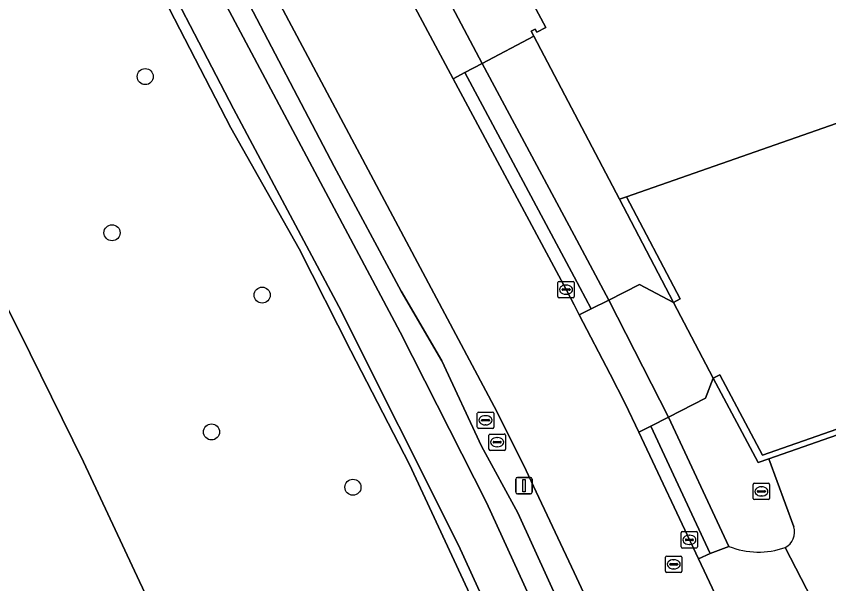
# Model space of a CAD drawing. Extents: x 161385 to 162589, y 388479 to 389756.
# Drawn here: x 161966 to 162015.52, y 388863.27 to 388897.86 of the extents above; entities that cross this region are included whole.
import ezdxf

# ---------------------------------------------------------------- set-up
doc = ezdxf.new("R2010")
doc.units = 0
for name, color, linetype in [('IMGEO_Berm_groen', 7, 'Continuous'), ('IMGEO_Boom', 7, 'Continuous'), ('IMGEO_Erf', 7, 'Continuous'), ('IMGEO_Groenvoorziening', 7, 'Continuous'), ('IMGEO_Kolk', 7, 'Continuous'), ('IMGEO_Lichtmast', 7, 'Continuous'), ('IMGEO_Muur', 7, 'Continuous'), ('IMGEO_Oever', 7, 'Continuous'), ('IMGEO_Pand', 7, 'Continuous'), ('IMGEO_Rijbaan_autoweg', 7, 'Continuous'), ('IMGEO_Rijbaan_lokaal_gesloten', 7, 'Continuous'), ('IMGEO_Rioolput', 7, 'Continuous'), ('IMGEO_Voetpad_open', 7, 'Continuous'), ('IMGEO_Waterloop', 7, 'Continuous')]:
    doc.layers.add(name, color=color, linetype=linetype)

msp = doc.modelspace()

# ---------------------------------------------------------------- linework, layer by layer
at = {"layer": 'IMGEO_Berm_groen'}
for points in [[(161918.319, 388967.838), (161921.671, 388961.883), (161925.174, 388955.854), (161928.451, 388950.138), (161932.916, 388942.098), (161936.142, 388936.277), (161939.253, 388930.563), (161943.364, 388922.99), (161947.674, 388914.953), (161952.47, 388905.697), (161957.508, 388895.874), (161961.349, 388888.289), (161966.198, 388878.627), (161970.098, 388870.706), (161973.504, 388863.416), (161976.784, 388856.502), (161981.274, 388846.875), (161984.933, 388838.955), (161989.146, 388829.656), (161993.317, 388820.254)], [(162024.808, 388810.847), (162000, 388863.953), (161997.535, 388869.23), (161997.09, 388870.182), (161995.294, 388873.775), (161961.889, 388936.482)], [(161961.038, 388934.61), (161966.605, 388924.048), (161973.975, 388910.518), (161979.556, 388899.869), (161985.375, 388888.699), (161989.458, 388881.111), (161991.934, 388876.857), (161994.36, 388871.666), (161996.577, 388867.59), (161999.373, 388861.434), (162009.725, 388838.945), (162015.291, 388827.115)], [(162011.047, 388825.738), (162008.1, 388831.768), (162003.952, 388840.962), (162000.551, 388848.039), (161996.99, 388855.523), (161993.502, 388862.945), (161989.966, 388870.547), (161986.387, 388877.47), (161983.254, 388883.681), (161979.081, 388891.053), (161974.403, 388900.125), (161970.685, 388907.05), (161966.487, 388914.871), (161964.669, 388917.476)]]:
    msp.add_lwpolyline(points, dxfattribs=at)
for points in [[(161993.345, 388894.432), (161992.639, 388894.058), (161999.51, 388881.201), (162000, 388880.264), (162000.316, 388879.659), (162001.048, 388880.027), (162000, 388881.987)], [(162004.682, 388872.887), (162003.94, 388872.507), (162007.587, 388864.793), (162008.29, 388865.128)]]:
    msp.add_lwpolyline(points, close=True, dxfattribs=at)
at = {"layer": 'IMGEO_Boom'}
for centre in [(161973.865, 388894.184), (161971.839, 388884.669), (161980.99, 388880.868), (161977.902, 388872.525), (161986.523, 388869.158)]:
    msp.add_circle(centre, 0.489, dxfattribs=at)
at = {"layer": 'IMGEO_Erf'}
for points in [[(162092.007, 388959.232), (162070.244, 388958.003), (162081.109, 388914.093), (162082.599, 388908.069), (162083.851, 388903.015), (162085.442, 388896.62), (162028.916, 388876.845), (162021.469, 388874.24), (162011.861, 388870.879), (162013.389, 388866.741)], [(162012.869, 388865.485), (162015.139, 388861.066), (162015.389, 388861.182), (162015.754, 388860.392), (162023.087, 388863.771), (162023.258, 388863.399), (162022.89, 388863.239), (162023.417, 388862.083), (162081.552, 388882.482)]]:
    msp.add_lwpolyline(points, dxfattribs=at)
msp.add_lwpolyline([(162022.998, 388893.779), (162003.194, 388886.856), (162006.457, 388880.63), (162006.058, 388880.421), (162008.488, 388875.805), (162008.886, 388876.016), (162011.488, 388871.116), (162028.802, 388877.172)], close=True, dxfattribs=at)
msp.add_arc((162012.395, 388866.417), 1.046, 296.9616, 18.0581, dxfattribs=at)
at = {"layer": 'IMGEO_Groenvoorziening'}
msp.add_lwpolyline([(161997.547, 388896.655), (161994.39, 388894.985), (162000, 388884.525), (162002.123, 388880.566), (162003.996, 388881.507), (162006.058, 388880.421), (162002.763, 388886.705)], close=True, dxfattribs=at)
msp.add_lwpolyline([(162013.389, 388866.741), (162011.861, 388870.879), (162011.225, 388870.657), (162008.488, 388875.805), (162008.014, 388874.591), (162005.748, 388873.432), (162009.432, 388865.554)], dxfattribs=at)
for centre, radius, start, end in [((162012.395, 388866.417), 1.046, 296.9616, 18.0581), ((162011.242, 388870.057), 4.853, 248.108, 289.5918)]:
    msp.add_arc(centre, radius, start, end, dxfattribs=at)
at = {"layer": 'IMGEO_Kolk'}
for p, q in [((161999.01, 388880.775), (161999.01, 388881.627)), ((161999.085, 388881.701), (161999.937, 388881.701)), ((162000.011, 388881.627), (162000.011, 388880.775)), ((161999.269, 388881.195), (161999.269, 388881.207)), ((161999.707, 388881.158), (161999.309, 388881.158)), ((161999.312, 388881.244), (161999.71, 388881.244)), ((161999.498, 388881.481), (161999.523, 388881.481)), ((161999.753, 388881.207), (161999.753, 388881.195)), ((161999.937, 388880.701), (161999.085, 388880.701)), ((161999.521, 388880.921), (161999.496, 388880.921)), ((162006.528, 388865.526), (162006.528, 388866.378)), ((162006.603, 388866.452), (162007.455, 388866.452)), ((162007.016, 388866.232), (162007.041, 388866.232)), ((162007.529, 388866.378), (162007.529, 388865.526)), ((162006.787, 388865.946), (162006.787, 388865.958)), ((162007.225, 388865.909), (162006.827, 388865.909)), ((162006.83, 388865.995), (162007.228, 388865.995)), ((162007.039, 388865.672), (162007.014, 388865.672)), ((162007.271, 388865.958), (162007.271, 388865.946)), ((162007.455, 388865.452), (162006.603, 388865.452))]:
    msp.add_line(p, q, dxfattribs=at)
for points in [[(161999.01, 388880.775), (161999.01, 388881.627)], [(161999.085, 388881.701), (161999.937, 388881.701)], [(162000.011, 388881.627), (162000.011, 388880.775)], [(161999.937, 388880.701), (161999.085, 388880.701)], [(162006.528, 388865.526), (162006.528, 388866.378)], [(162006.603, 388866.452), (162007.455, 388866.452)], [(162007.529, 388866.378), (162007.529, 388865.526)], [(162007.455, 388865.452), (162006.603, 388865.452)]]:
    msp.add_lwpolyline(points, dxfattribs=at)
for centre, radius, start, end in [((161999.087, 388881.625), 0.0765, 91.552, 178.448), ((161999.087, 388881.625), 0.0765, 91.552, 178.448), ((161999.935, 388881.625), 0.0765, 1.552, 88.448), ((161999.935, 388881.625), 0.0765, 1.552, 88.448), ((161999.309, 388881.204), 0.0403, 85.8775, 175.7526), ((161999.306, 388881.194), 0.0366, 178.938, 274.7102), ((161999.71, 388881.201), 0.043, 264.8664, 352.4533), ((161999.714, 388881.206), 0.0386, 1.7309, 96.639), ((161999.087, 388880.777), 0.0765, 181.552, 268.448), ((161999.087, 388880.777), 0.0765, 181.552, 268.448), ((161999.935, 388880.777), 0.0765, 271.552, 358.448), ((161999.935, 388880.777), 0.0765, 271.552, 358.448), ((162006.605, 388866.376), 0.0765, 91.552, 178.448), ((162006.605, 388866.376), 0.0765, 91.552, 178.448), ((162007.453, 388866.376), 0.0765, 1.552, 88.448), ((162007.453, 388866.376), 0.0765, 1.552, 88.448), ((162006.827, 388865.955), 0.0403, 85.8775, 175.7526), ((162006.824, 388865.945), 0.0366, 178.938, 274.7102), ((162007.228, 388865.952), 0.043, 264.8664, 352.4533), ((162007.232, 388865.957), 0.0386, 1.7309, 96.639), ((162006.605, 388865.528), 0.0765, 181.552, 268.448), ((162006.605, 388865.528), 0.0765, 181.552, 268.448), ((162007.453, 388865.528), 0.0765, 271.552, 358.448), ((162007.453, 388865.528), 0.0765, 271.552, 358.448)]:
    msp.add_arc(centre, radius, start, end, dxfattribs=at)
for centre, major_axis, ratio, start_param, end_param in [((161999.497, 388881.201), (-0.387, 0.002), 0.722429, 4.712389, 7.853982), ((161999.522, 388881.201), (-0.39, 0.002), 0.717154, 1.570796, 4.712389), ((162007.015, 388865.952), (-0.387, 0.002), 0.722429, 4.712389, 7.853982), ((162007.04, 388865.952), (-0.39, 0.002), 0.717154, 1.570796, 4.712389)]:
    msp.add_ellipse(centre, major_axis=major_axis, ratio=ratio, start_param=start_param, end_param=end_param, dxfattribs=at)
at = {"layer": 'IMGEO_Lichtmast'}
for p, q in [((161996.449, 388868.852), (161996.449, 388869.652)), ((161996.449, 388869.652), (161996.449, 388868.852)), ((161996.549, 388869.752), (161997.339, 388869.752)), ((161997.339, 388869.752), (161996.549, 388869.752)), ((161997.439, 388869.652), (161997.439, 388868.852)), ((161997.439, 388868.852), (161997.439, 388869.652)), ((161997.339, 388868.752), (161996.549, 388868.752)), ((161996.549, 388868.752), (161997.339, 388868.752))]:
    msp.add_line(p, q, dxfattribs=at)
msp.add_lwpolyline([(161996.869, 388869.627), (161997.019, 388869.627), (161997.019, 388868.877), (161996.869, 388868.877), (161996.869, 388869.627)], dxfattribs=at)
for centre, start, end in [((161996.549, 388869.652), 90, 180), ((161996.549, 388869.652), 90, 180), ((161997.339, 388869.652), 0, 90), ((161997.339, 388869.652), 360, 90), ((161996.549, 388868.852), 180, 270), ((161996.549, 388868.852), 180, 270), ((161997.339, 388868.852), 270, 0), ((161997.339, 388868.852), 270, 0)]:
    msp.add_arc(centre, 0.1, start, end, dxfattribs=at)
at = {"layer": 'IMGEO_Muur'}
for points in [[(162002.763, 388886.705), (162006.058, 388880.421), (162006.457, 388880.63), (162003.194, 388886.856)], [(162008.886, 388876.016), (162008.488, 388875.805), (162011.225, 388870.657), (162011.861, 388870.879), (162021.469, 388874.24), (162028.916, 388876.845), (162028.802, 388877.172), (162011.488, 388871.116)]]:
    msp.add_lwpolyline(points, close=True, dxfattribs=at)
at = {"layer": 'IMGEO_Oever'}
for points in [[(162057.6, 388706.607), (162048.463, 388732.272), (162043.653, 388745.629), (162037.763, 388760.637), (162034.255, 388770.348), (162029.937, 388781.916), (162028.763, 388785.061), (162028.09, 388786.865), (162022.898, 388799.997), (162017.299, 388813.29), (162011.729, 388825.521), (161997.026, 388856.73), (161992.962, 388865.623), (161985.653, 388880.171), (161979.241, 388892.222), (161973.46, 388903.38), (161965.825, 388917.051), (161959.219, 388929.478), (161955.4, 388937.311), (161945.813, 388954.71), (161943.053, 388960.238), (161942.447, 388962.063), (161941.837, 388963.119), (161941.224, 388963.683)], [(162015.291, 388827.115), (162009.725, 388838.945), (161999.373, 388861.434), (161996.577, 388867.59), (161994.36, 388871.666), (161991.934, 388876.857), (161989.458, 388881.111), (161985.375, 388888.699), (161979.556, 388899.869), (161973.975, 388910.518), (161966.605, 388924.048), (161961.038, 388934.61)], [(161962.678, 388928.366), (161970.452, 388914.234), (161989.402, 388878.601), (161994.658, 388868.229), (161999.307, 388858.055), (162007.133, 388841.446), (162009.798, 388836.706), (162010.967, 388833.651), (162012.265, 388830.652), (162012.581, 388830.206), (162020.661, 388813.167)], [(161964.669, 388917.476), (161966.487, 388914.871), (161970.685, 388907.05), (161974.403, 388900.125), (161979.081, 388891.053), (161983.254, 388883.681), (161986.387, 388877.47), (161989.966, 388870.547), (161993.502, 388862.945), (161996.99, 388855.523), (162000.551, 388848.039), (162003.952, 388840.962), (162008.1, 388831.768), (162011.047, 388825.738)]]:
    msp.add_lwpolyline(points, dxfattribs=at)
at = {"layer": 'IMGEO_Pand'}
msp.add_lwpolyline([(161997.381, 388898.862), (161998.275, 388897.186), (161997.728, 388896.895), (161997.634, 388897.072), (161997.395, 388896.945), (161997.547, 388896.655), (162002.763, 388886.705), (162003.194, 388886.856), (162022.998, 388893.779), (162028.802, 388877.172), (162028.916, 388876.845), (162085.442, 388896.62), (162083.851, 388903.015)], dxfattribs=at)
at = {"layer": 'IMGEO_Rijbaan_autoweg'}
msp.add_lwpolyline([(161993.317, 388820.254), (161989.146, 388829.656), (161984.933, 388838.955), (161981.274, 388846.875), (161976.784, 388856.502), (161973.504, 388863.416), (161970.098, 388870.706), (161966.198, 388878.627), (161961.349, 388888.289), (161957.508, 388895.874), (161952.47, 388905.697), (161947.674, 388914.953), (161943.364, 388922.99), (161939.253, 388930.563), (161936.142, 388936.277), (161932.916, 388942.098), (161928.451, 388950.138), (161925.174, 388955.854), (161921.671, 388961.883), (161918.319, 388967.838)], dxfattribs=at)
at = {"layer": 'IMGEO_Rijbaan_lokaal_gesloten'}
for points in [[(161992.639, 388894.058), (161989.692, 388899.572), (161989.503, 388899.925), (161979.492, 388918.612), (161970.358, 388935.737), (161968.389, 388939.475)], [(161961.889, 388936.482), (161995.294, 388873.775), (161997.09, 388870.182), (161997.535, 388869.23), (162000, 388863.953), (162024.808, 388810.847)], [(162025.739, 388825.856), (162017.391, 388843.863), (162011.069, 388857.378), (162008.771, 388862.289), (162007.587, 388864.793), (162003.94, 388872.507), (162003.111, 388874.261), (162002.202, 388876.053), (162000.316, 388879.659), (162000, 388880.264), (161999.51, 388881.201), (161992.639, 388894.058)]]:
    msp.add_lwpolyline(points, dxfattribs=at)
at = {"layer": 'IMGEO_Rioolput'}
for p, q in [((161994.104, 388872.813), (161994.104, 388873.665)), ((161994.179, 388873.739), (161995.031, 388873.739)), ((161995.105, 388873.665), (161995.105, 388872.813)), ((161994.363, 388873.233), (161994.363, 388873.245)), ((161994.801, 388873.196), (161994.403, 388873.196)), ((161994.406, 388873.282), (161994.804, 388873.282)), ((161994.592, 388873.519), (161994.617, 388873.519)), ((161994.847, 388873.245), (161994.847, 388873.233)), ((161995.031, 388872.739), (161994.179, 388872.739)), ((161994.615, 388872.959), (161994.59, 388872.959)), ((161994.814, 388871.475), (161994.814, 388872.327)), ((161994.889, 388872.401), (161995.741, 388872.401)), ((161995.302, 388872.181), (161995.327, 388872.181)), ((161995.815, 388872.327), (161995.815, 388871.475)), ((161995.073, 388871.895), (161995.073, 388871.907)), ((161995.511, 388871.858), (161995.113, 388871.858)), ((161995.116, 388871.944), (161995.514, 388871.944)), ((161995.325, 388871.621), (161995.3, 388871.621)), ((161995.557, 388871.907), (161995.557, 388871.895)), ((161995.741, 388871.401), (161994.889, 388871.401)), ((162010.917, 388868.478), (162010.917, 388869.33)), ((162010.992, 388869.404), (162011.844, 388869.404)), ((162011.405, 388869.184), (162011.43, 388869.184)), ((162011.918, 388869.33), (162011.918, 388868.478)), ((162011.176, 388868.898), (162011.176, 388868.91)), ((162011.614, 388868.861), (162011.216, 388868.861)), ((162011.219, 388868.947), (162011.617, 388868.947)), ((162011.66, 388868.91), (162011.66, 388868.898)), ((162011.844, 388868.404), (162010.992, 388868.404)), ((162011.428, 388868.624), (162011.403, 388868.624)), ((162005.574, 388864.033), (162005.574, 388864.885)), ((162005.649, 388864.959), (162006.501, 388864.959)), ((162006.062, 388864.739), (162006.087, 388864.739)), ((162006.575, 388864.885), (162006.575, 388864.033)), ((162005.833, 388864.453), (162005.833, 388864.465)), ((162006.271, 388864.416), (162005.873, 388864.416)), ((162005.876, 388864.502), (162006.274, 388864.502)), ((162006.317, 388864.465), (162006.317, 388864.453)), ((162006.501, 388863.959), (162005.649, 388863.959)), ((162006.085, 388864.179), (162006.06, 388864.179))]:
    msp.add_line(p, q, dxfattribs=at)
for points in [[(161994.104, 388872.813), (161994.104, 388873.665)], [(161994.179, 388873.739), (161995.031, 388873.739)], [(161995.105, 388873.665), (161995.105, 388872.813)], [(161995.031, 388872.739), (161994.179, 388872.739)], [(161994.814, 388871.475), (161994.814, 388872.327)], [(161994.889, 388872.401), (161995.741, 388872.401)], [(161995.815, 388872.327), (161995.815, 388871.475)], [(161995.741, 388871.401), (161994.889, 388871.401)], [(162010.917, 388868.478), (162010.917, 388869.33)], [(162010.992, 388869.404), (162011.844, 388869.404)], [(162011.918, 388869.33), (162011.918, 388868.478)], [(162011.844, 388868.404), (162010.992, 388868.404)], [(162005.574, 388864.033), (162005.574, 388864.885)], [(162005.649, 388864.959), (162006.501, 388864.959)], [(162006.575, 388864.885), (162006.575, 388864.033)], [(162006.501, 388863.959), (162005.649, 388863.959)]]:
    msp.add_lwpolyline(points, dxfattribs=at)
for centre, radius, start, end in [((161994.181, 388873.663), 0.0765, 91.552, 178.448), ((161994.181, 388873.663), 0.0765, 91.552, 178.448), ((161995.029, 388873.663), 0.0765, 1.552, 88.448), ((161995.029, 388873.663), 0.0765, 1.552, 88.448), ((161994.403, 388873.242), 0.0403, 85.8775, 175.7526), ((161994.4, 388873.232), 0.0366, 178.938, 274.7102), ((161994.804, 388873.239), 0.043, 264.8664, 352.4533), ((161994.808, 388873.244), 0.0386, 1.7309, 96.639), ((161994.181, 388872.815), 0.0765, 181.552, 268.448), ((161994.181, 388872.815), 0.0765, 181.552, 268.448), ((161995.029, 388872.815), 0.0765, 271.552, 358.448), ((161995.029, 388872.815), 0.0765, 271.552, 358.448), ((161994.891, 388872.325), 0.0765, 91.552, 178.448), ((161994.891, 388872.325), 0.0765, 91.552, 178.448), ((161995.739, 388872.325), 0.0765, 1.552, 88.448), ((161995.739, 388872.325), 0.0765, 1.552, 88.448), ((161995.113, 388871.904), 0.0403, 85.8775, 175.7526), ((161995.11, 388871.894), 0.0366, 178.938, 274.7102), ((161995.514, 388871.901), 0.043, 264.8664, 352.4533), ((161995.518, 388871.906), 0.0386, 1.7309, 96.639), ((161994.891, 388871.477), 0.0765, 181.552, 268.448), ((161994.891, 388871.477), 0.0765, 181.552, 268.448), ((161995.739, 388871.477), 0.0765, 271.552, 358.448), ((161995.739, 388871.477), 0.0765, 271.552, 358.448), ((162010.994, 388869.328), 0.0765, 91.552, 178.448), ((162010.994, 388869.328), 0.0765, 91.552, 178.448), ((162011.842, 388869.328), 0.0765, 1.552, 88.448), ((162011.842, 388869.328), 0.0765, 1.552, 88.448), ((162011.216, 388868.907), 0.0403, 85.8775, 175.7526), ((162011.213, 388868.897), 0.0366, 178.938, 274.7102), ((162011.617, 388868.904), 0.043, 264.8664, 352.4533), ((162011.621, 388868.909), 0.0386, 1.7309, 96.639), ((162010.994, 388868.48), 0.0765, 181.552, 268.448), ((162010.994, 388868.48), 0.0765, 181.552, 268.448), ((162011.842, 388868.48), 0.0765, 271.552, 358.448), ((162011.842, 388868.48), 0.0765, 271.552, 358.448), ((162005.651, 388864.883), 0.0765, 91.552, 178.448), ((162005.651, 388864.883), 0.0765, 91.552, 178.448), ((162006.499, 388864.883), 0.0765, 1.552, 88.448), ((162006.499, 388864.883), 0.0765, 1.552, 88.448), ((162005.873, 388864.462), 0.0403, 85.8775, 175.7526), ((162005.87, 388864.452), 0.0366, 178.938, 274.7102), ((162006.274, 388864.459), 0.043, 264.8664, 352.4533), ((162006.278, 388864.464), 0.0386, 1.7309, 96.639), ((162005.651, 388864.035), 0.0765, 181.552, 268.448), ((162005.651, 388864.035), 0.0765, 181.552, 268.448), ((162006.499, 388864.035), 0.0765, 271.552, 358.448), ((162006.499, 388864.035), 0.0765, 271.552, 358.448)]:
    msp.add_arc(centre, radius, start, end, dxfattribs=at)
for centre, major_axis, ratio, start_param, end_param in [((161994.591, 388873.239), (-0.387, 0.002), 0.722429, 4.712389, 7.853982), ((161994.616, 388873.239), (-0.39, 0.002), 0.717154, 1.570796, 4.712389), ((161995.301, 388871.901), (-0.387, 0.002), 0.722429, 4.712389, 7.853982), ((161995.326, 388871.901), (-0.39, 0.002), 0.717154, 1.570796, 4.712389), ((162011.404, 388868.904), (-0.387, 0.002), 0.722429, 4.712389, 7.853982), ((162011.429, 388868.904), (-0.39, 0.002), 0.717154, 1.570796, 4.712389), ((162006.061, 388864.459), (-0.387, 0.002), 0.722429, 4.712389, 7.853982), ((162006.086, 388864.459), (-0.39, 0.002), 0.717154, 1.570796, 4.712389)]:
    msp.add_ellipse(centre, major_axis=major_axis, ratio=ratio, start_param=start_param, end_param=end_param, dxfattribs=at)
at = {"layer": 'IMGEO_Voetpad_open'}
for points in [[(161994.39, 388894.985), (161997.547, 388896.655), (161997.395, 388896.945), (161997.634, 388897.072), (161997.728, 388896.895), (161998.275, 388897.186), (161997.381, 388898.862), (161996.517, 388898.421), (161995.281, 388900.739), (161996.136, 388901.195), (161995.235, 388902.891), (161994.687, 388902.601), (161994.781, 388902.424), (161994.489, 388902.269), (161994.377, 388902.481), (161991.298, 388900.866)], [(161991.298, 388900.866), (161990.206, 388900.294), (161989.503, 388899.925), (161989.692, 388899.572), (161992.639, 388894.058), (161993.345, 388894.432), (161994.39, 388894.985)], [(162002.123, 388880.566), (162000, 388884.525), (161994.39, 388894.985), (161993.345, 388894.432), (162000, 388881.987), (162001.048, 388880.027)], [(162006.058, 388880.421), (162003.996, 388881.507), (162002.123, 388880.566), (162005.748, 388873.432), (162008.014, 388874.591), (162008.488, 388875.805)], [(162002.123, 388880.566), (162001.048, 388880.027), (162000.316, 388879.659), (162002.202, 388876.053), (162003.111, 388874.261), (162003.94, 388872.507), (162004.682, 388872.887), (162005.748, 388873.432)], [(162005.748, 388873.432), (162004.682, 388872.887), (162008.29, 388865.128), (162009.432, 388865.554)]]:
    msp.add_lwpolyline(points, close=True, dxfattribs=at)
for points in [[(162009.432, 388865.554), (162008.29, 388865.128), (162007.587, 388864.793), (162008.771, 388862.289), (162011.069, 388857.378), (162011.813, 388857.716), (162012.911, 388858.215), (162012.682, 388858.675)], [(162015.139, 388861.066), (162012.869, 388865.485)]]:
    msp.add_lwpolyline(points, dxfattribs=at)
msp.add_arc((162011.242, 388870.057), 4.853, 248.108, 289.5918, dxfattribs=at)
at = {"layer": 'IMGEO_Waterloop'}
for points in [[(161942.882, 388963.862), (161941.837, 388963.119), (161942.447, 388962.063), (161943.053, 388960.238), (161945.813, 388954.71), (161955.4, 388937.311), (161959.219, 388929.478), (161965.825, 388917.051), (161973.46, 388903.38), (161979.241, 388892.222), (161985.653, 388880.171), (161992.962, 388865.623), (161997.026, 388856.73), (162011.729, 388825.521)], [(162020.661, 388813.167), (162012.581, 388830.206), (162012.265, 388830.652), (162010.967, 388833.651), (162009.798, 388836.706), (162007.133, 388841.446), (161999.307, 388858.055), (161994.658, 388868.229), (161989.402, 388878.601), (161970.452, 388914.234), (161962.678, 388928.366)]]:
    msp.add_lwpolyline(points, dxfattribs=at)

doc.saveas('drawing.dxf')
